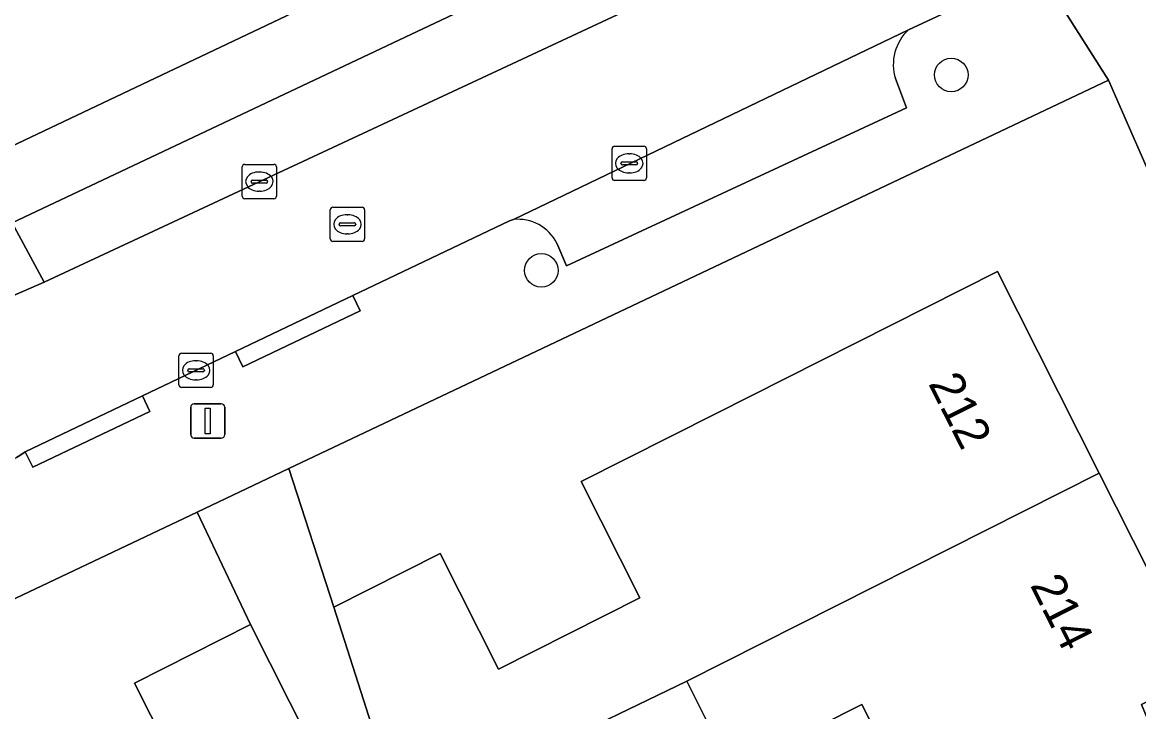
# Model space of a CAD drawing. Extents: x 162250 to 162661, y 380743 to 381606.
# Drawn here: x 162448.48 to 162481.01, y 381356.01 to 381376.11 of the extents above; entities that cross this region are included whole.
import ezdxf

# ---------------------------------------------------------------- set-up
doc = ezdxf.new("R2010")
doc.units = 0
for name, color, linetype in [('IMGEO_Boom', 7, 'Continuous'), ('IMGEO_Erf', 7, 'Continuous'), ('IMGEO_Groenvoorziening', 7, 'Continuous'), ('IMGEO_Kolk', 7, 'Continuous'), ('IMGEO_Lichtmast', 7, 'Continuous'), ('IMGEO_Pand', 7, 'Continuous'), ('IMGEO_Pand_nummerreeks', 7, 'Continuous'), ('IMGEO_Parkeervlak_open', 7, 'Continuous'), ('IMGEO_Rijbaan_lokaal_open', 7, 'Continuous'), ('IMGEO_Rioolput', 7, 'Continuous'), ('IMGEO_Voetpad_open', 7, 'Continuous')]:
    doc.layers.add(name, color=color, linetype=linetype)

msp = doc.modelspace()

# ---------------------------------------------------------------- linework, layer by layer
at = {"layer": 'IMGEO_Boom'}
for centre in [(162475.55, 381374.575), (162463.607, 381368.877)]:
    msp.add_circle(centre, 0.489, dxfattribs=at)
at = {"layer": 'IMGEO_Erf'}
for points in [[(162434.029, 381365.783), (162441.657, 381369.405), (162474.869, 381385.175), (162465.732, 381403.337), (162448.748, 381437.096)], [(162489.061, 381351.971), (162486.919, 381358.092), (162483.417, 381366.917), (162480.129, 381374.422), (162456.249, 381363.099), (162457.556, 381359.063), (162460.657, 381360.629), (162462.362, 381357.254), (162466.481, 381359.333), (162464.771, 381362.72), (162468.684, 381364.696), (162476.895, 381368.842), (162479.86, 381362.97), (162482.825, 381357.098), (162482.121, 381356.742), (162481.097, 381356.225), (162482.196, 381353.576)], [(162454.599, 381351.205), (162451.752, 381356.844), (162455.135, 381358.552), (162453.579, 381361.833), (162439.44, 381355.128)], [(162468.841, 381354.924), (162467.843, 381356.9), (162463.58, 381354.841)], [(162474.176, 381353.793), (162472.949, 381356.225), (162469.152, 381354.307)]]:
    msp.add_lwpolyline(points, dxfattribs=at)
at = {"layer": 'IMGEO_Groenvoorziening'}
msp.add_lwpolyline([(162468.788, 381378.68), (162468.42, 381379.455), (162468.113, 381380.119), (162466.352, 381379.313), (162466.507, 381378.933), (162448.188, 381370.267), (162449.12, 381368.536), (162468.565, 381377.619)], dxfattribs=at)
at = {"layer": 'IMGEO_Kolk'}
for p, q in [((162465.668, 381371.572), (162465.668, 381372.424)), ((162465.743, 381372.498), (162466.595, 381372.498)), ((162466.156, 381372.278), (162466.181, 381372.278)), ((162466.669, 381372.424), (162466.669, 381371.572)), ((162454.964, 381371.966), (162455.816, 381371.966)), ((162465.927, 381371.992), (162465.927, 381372.004)), ((162466.365, 381371.955), (162465.967, 381371.955)), ((162465.97, 381372.041), (162466.368, 381372.041)), ((162466.411, 381372.004), (162466.411, 381371.992)), ((162454.889, 381371.04), (162454.889, 381371.892)), ((162455.377, 381371.746), (162455.402, 381371.746)), ((162455.89, 381371.892), (162455.89, 381371.04)), ((162466.179, 381371.718), (162466.154, 381371.718)), ((162455.148, 381371.46), (162455.148, 381371.472)), ((162455.586, 381371.423), (162455.188, 381371.423)), ((162455.191, 381371.509), (162455.589, 381371.509)), ((162455.632, 381371.472), (162455.632, 381371.46)), ((162466.595, 381371.498), (162465.743, 381371.498)), ((162455.816, 381370.966), (162454.964, 381370.966)), ((162455.4, 381371.186), (162455.375, 381371.186)), ((162453.122, 381366.465), (162453.974, 381366.465)), ((162453.047, 381365.539), (162453.047, 381366.391)), ((162453.535, 381366.245), (162453.56, 381366.245)), ((162454.048, 381366.391), (162454.048, 381365.539)), ((162453.306, 381365.959), (162453.306, 381365.971)), ((162453.744, 381365.922), (162453.346, 381365.922)), ((162453.349, 381366.008), (162453.747, 381366.008)), ((162453.79, 381365.971), (162453.79, 381365.959)), ((162453.974, 381365.465), (162453.122, 381365.465)), ((162453.558, 381365.685), (162453.533, 381365.685))]:
    msp.add_line(p, q, dxfattribs=at)
for points in [[(162465.668, 381371.572), (162465.668, 381372.424)], [(162465.743, 381372.498), (162466.595, 381372.498)], [(162466.669, 381372.424), (162466.669, 381371.572)], [(162454.964, 381371.966), (162455.816, 381371.966)], [(162454.889, 381371.04), (162454.889, 381371.892)], [(162455.89, 381371.892), (162455.89, 381371.04)], [(162466.595, 381371.498), (162465.743, 381371.498)], [(162455.816, 381370.966), (162454.964, 381370.966)], [(162453.122, 381366.465), (162453.974, 381366.465)], [(162453.047, 381365.539), (162453.047, 381366.391)], [(162454.048, 381366.391), (162454.048, 381365.539)], [(162453.974, 381365.465), (162453.122, 381365.465)]]:
    msp.add_lwpolyline(points, dxfattribs=at)
for centre, radius, start, end in [((162465.745, 381372.422), 0.0765, 91.552, 178.448), ((162465.745, 381372.422), 0.0765, 91.552, 178.448), ((162466.593, 381372.422), 0.0765, 1.552, 88.448), ((162466.593, 381372.422), 0.0765, 1.552, 88.448), ((162454.966, 381371.89), 0.0765, 91.552, 178.448), ((162454.966, 381371.89), 0.0765, 91.552, 178.448), ((162455.814, 381371.89), 0.0765, 1.552, 88.448), ((162455.814, 381371.89), 0.0765, 1.552, 88.448), ((162465.967, 381372.001), 0.0403, 85.8775, 175.7526), ((162465.964, 381371.991), 0.0366, 178.938, 274.7102), ((162466.368, 381371.998), 0.043, 264.8664, 352.4533), ((162466.372, 381372.003), 0.0386, 1.7309, 96.639), ((162455.188, 381371.469), 0.0403, 85.8775, 175.7526), ((162455.185, 381371.459), 0.0366, 178.938, 274.7102), ((162455.589, 381371.466), 0.043, 264.8664, 352.4533), ((162455.593, 381371.471), 0.0386, 1.7309, 96.639), ((162465.745, 381371.574), 0.0765, 181.552, 268.448), ((162465.745, 381371.574), 0.0765, 181.552, 268.448), ((162466.593, 381371.574), 0.0765, 271.552, 358.448), ((162466.593, 381371.574), 0.0765, 271.552, 358.448), ((162454.966, 381371.042), 0.0765, 181.552, 268.448), ((162454.966, 381371.042), 0.0765, 181.552, 268.448), ((162455.814, 381371.042), 0.0765, 271.552, 358.448), ((162455.814, 381371.042), 0.0765, 271.552, 358.448), ((162453.124, 381366.389), 0.0765, 91.552, 178.448), ((162453.124, 381366.389), 0.0765, 91.552, 178.448), ((162453.972, 381366.389), 0.0765, 1.552, 88.448), ((162453.972, 381366.389), 0.0765, 1.552, 88.448), ((162453.346, 381365.968), 0.0403, 85.8775, 175.7526), ((162453.343, 381365.958), 0.0366, 178.938, 274.7102), ((162453.747, 381365.965), 0.043, 264.8664, 352.4533), ((162453.751, 381365.97), 0.0386, 1.7309, 96.639), ((162453.124, 381365.541), 0.0765, 181.552, 268.448), ((162453.124, 381365.541), 0.0765, 181.552, 268.448), ((162453.972, 381365.541), 0.0765, 271.552, 358.448), ((162453.972, 381365.541), 0.0765, 271.552, 358.448)]:
    msp.add_arc(centre, radius, start, end, dxfattribs=at)
for centre, major_axis, ratio, start_param, end_param in [((162466.155, 381371.998), (-0.387, 0.002), 0.722429, 4.712389, 7.853982), ((162466.18, 381371.998), (-0.39, 0.002), 0.717154, 1.570796, 4.712389), ((162455.376, 381371.466), (-0.387, 0.002), 0.722429, 4.712389, 7.853982), ((162455.401, 381371.466), (-0.39, 0.002), 0.717154, 1.570796, 4.712389), ((162453.534, 381365.965), (-0.387, 0.002), 0.722429, 4.712389, 7.853982), ((162453.559, 381365.965), (-0.39, 0.002), 0.717154, 1.570796, 4.712389)]:
    msp.add_ellipse(centre, major_axis=major_axis, ratio=ratio, start_param=start_param, end_param=end_param, dxfattribs=at)
at = {"layer": 'IMGEO_Lichtmast'}
for p, q in [((162453.39, 381364.089), (162453.39, 381364.889)), ((162453.39, 381364.889), (162453.39, 381364.089)), ((162453.49, 381364.989), (162454.28, 381364.989)), ((162454.28, 381364.989), (162453.49, 381364.989)), ((162454.38, 381364.889), (162454.38, 381364.089)), ((162454.38, 381364.089), (162454.38, 381364.889)), ((162454.28, 381363.989), (162453.49, 381363.989)), ((162453.49, 381363.989), (162454.28, 381363.989))]:
    msp.add_line(p, q, dxfattribs=at)
msp.add_lwpolyline([(162453.81, 381364.864), (162453.96, 381364.864), (162453.96, 381364.114), (162453.81, 381364.114), (162453.81, 381364.864)], dxfattribs=at)
for centre, start, end in [((162453.49, 381364.889), 90, 180), ((162453.49, 381364.889), 90, 180), ((162454.28, 381364.889), 0, 90), ((162454.28, 381364.889), 360, 90), ((162453.49, 381364.089), 180, 270), ((162453.49, 381364.089), 180, 270), ((162454.28, 381364.089), 270, 0), ((162454.28, 381364.089), 270, 0)]:
    msp.add_arc(centre, 0.1, start, end, dxfattribs=at)
at = {"layer": 'IMGEO_Pand'}
for points in [[(162462.362, 381357.254), (162460.657, 381360.629), (162457.556, 381359.063), (162459.604, 381352.686), (162463.58, 381354.841), (162467.843, 381356.9), (162479.86, 381362.97), (162476.895, 381368.842), (162468.684, 381364.696), (162464.771, 381362.72), (162466.481, 381359.333)], [(162475.416, 381350.806), (162482.196, 381353.576), (162481.097, 381356.225), (162482.121, 381356.742), (162482.825, 381357.098), (162479.86, 381362.97), (162467.843, 381356.9), (162468.841, 381354.924), (162469.152, 381354.307), (162472.949, 381356.225), (162474.176, 381353.793)], [(162455.135, 381358.552), (162451.752, 381356.844), (162454.599, 381351.205), (162457.711, 381352.776), (162457.982, 381352.913)]]:
    msp.add_lwpolyline(points, close=True, dxfattribs=at)
at = {"layer": 'IMGEO_Parkeervlak_open'}
for points in [[(162474.309, 381375.894), (162462.791, 381370.36)], [(162464.06, 381369.672), (162464.344, 381369.014), (162474.25, 381373.619), (162473.927, 381374.467)]]:
    msp.add_lwpolyline(points, dxfattribs=at)
for centre, radius, start, end in [((162475.232, 381374.882), 1.37, 132.3772, 197.65), ((162462.918, 381369.081), 1.286, 27.3832, 95.6874)]:
    msp.add_arc(centre, radius, start, end, dxfattribs=at)
at = {"layer": 'IMGEO_Rijbaan_lokaal_open'}
msp.add_lwpolyline([(162436.919, 381358.12), (162448.317, 381363.42), (162448.411, 381363.482), (162448.565, 381363.584), (162451.983, 381365.217), (162454.698, 381366.515), (162458.111, 381368.146), (162462.675, 381370.322), (162462.791, 381370.36), (162474.309, 381375.894), (162478.086, 381377.658), (162476.356, 381381.26), (162468.565, 381377.619), (162449.12, 381368.536), (162447.618, 381367.886), (162444.8, 381366.666), (162443.437, 381366.111), (162443.272, 381366.044), (162431.702, 381361.33)], dxfattribs=at)
at = {"layer": 'IMGEO_Rioolput'}
for p, q in [((162457.457, 381369.795), (162457.457, 381370.647)), ((162457.532, 381370.721), (162458.384, 381370.721)), ((162458.458, 381370.647), (162458.458, 381369.795)), ((162457.945, 381370.501), (162457.97, 381370.501)), ((162457.716, 381370.215), (162457.716, 381370.227)), ((162458.154, 381370.178), (162457.756, 381370.178)), ((162457.759, 381370.264), (162458.157, 381370.264)), ((162458.2, 381370.227), (162458.2, 381370.215)), ((162458.384, 381369.721), (162457.532, 381369.721)), ((162457.968, 381369.941), (162457.943, 381369.941))]:
    msp.add_line(p, q, dxfattribs=at)
for points in [[(162457.457, 381369.795), (162457.457, 381370.647)], [(162457.532, 381370.721), (162458.384, 381370.721)], [(162458.458, 381370.647), (162458.458, 381369.795)], [(162458.384, 381369.721), (162457.532, 381369.721)]]:
    msp.add_lwpolyline(points, dxfattribs=at)
for centre, radius, start, end in [((162457.534, 381370.645), 0.0765, 91.552, 178.448), ((162457.534, 381370.645), 0.0765, 91.552, 178.448), ((162458.382, 381370.645), 0.0765, 1.552, 88.448), ((162458.382, 381370.645), 0.0765, 1.552, 88.448), ((162457.756, 381370.224), 0.0403, 85.8775, 175.7526), ((162457.753, 381370.214), 0.0366, 178.938, 274.7102), ((162458.157, 381370.221), 0.043, 264.8664, 352.4533), ((162458.161, 381370.226), 0.0386, 1.7309, 96.639), ((162457.534, 381369.797), 0.0765, 181.552, 268.448), ((162457.534, 381369.797), 0.0765, 181.552, 268.448), ((162458.382, 381369.797), 0.0765, 271.552, 358.448), ((162458.382, 381369.797), 0.0765, 271.552, 358.448)]:
    msp.add_arc(centre, radius, start, end, dxfattribs=at)
for centre, major_axis, ratio, start_param, end_param in [((162457.944, 381370.221), (-0.387, 0.002), 0.722429, 4.712389, 7.853982), ((162457.969, 381370.221), (-0.39, 0.002), 0.717154, 1.570796, 4.712389)]:
    msp.add_ellipse(centre, major_axis=major_axis, ratio=ratio, start_param=start_param, end_param=end_param, dxfattribs=at)
at = {"layer": 'IMGEO_Voetpad_open'}
for points in [[(162481.234, 381376.537), (162476.5, 381385.918), (162474.869, 381385.175), (162476.356, 381381.26), (162478.086, 381377.658), (162480.129, 381374.422), (162483.417, 381366.917), (162486.919, 381358.092), (162489.061, 381351.971), (162492.918, 381339.992), (162497.897, 381323.608), (162498.214, 381322.565), (162500, 381316.686), (162506.588, 381293.519), (162506.259, 381292.875), (162507.91, 381287.102), (162508.435, 381286.785), (162518.487, 381250), (162524.524, 381227.905), (162525.453, 381223.65)], [(162476.356, 381381.26), (162474.869, 381385.175), (162441.657, 381369.405), (162443.272, 381366.044), (162443.437, 381366.111), (162443.246, 381366.573), (162447.427, 381368.348), (162447.618, 381367.886), (162449.12, 381368.536), (162448.188, 381370.267), (162466.507, 381378.933)], [(162480.129, 381374.422), (162478.086, 381377.658), (162474.309, 381375.894)], [(162436.919, 381358.12), (162436.427, 381357.46), (162434.009, 381352.807), (162439.44, 381355.128), (162453.579, 381361.833), (162456.249, 381363.099), (162480.129, 381374.422)], [(162473.927, 381374.467), (162474.25, 381373.619), (162464.344, 381369.014), (162464.06, 381369.672)], [(162462.791, 381370.36), (162462.675, 381370.322), (162458.111, 381368.146), (162458.323, 381367.694), (162454.91, 381366.063), (162454.698, 381366.515), (162451.983, 381365.217), (162452.195, 381364.765), (162448.793, 381363.14), (162448.565, 381363.584), (162448.411, 381363.482), (162448.317, 381363.42)], [(162459.604, 381352.686), (162457.556, 381359.063), (162456.249, 381363.099), (162453.579, 381361.833), (162455.135, 381358.552), (162457.982, 381352.913)]]:
    msp.add_lwpolyline(points, dxfattribs=at)
for points in [[(162458.111, 381368.146), (162454.698, 381366.515), (162454.91, 381366.063), (162458.323, 381367.694)], [(162451.983, 381365.217), (162448.565, 381363.584), (162448.793, 381363.14), (162452.195, 381364.765)]]:
    msp.add_lwpolyline(points, close=True, dxfattribs=at)
for centre, radius, start, end in [((162475.232, 381374.882), 1.37, 132.3772, 197.65), ((162462.918, 381369.081), 1.286, 27.3832, 95.6874)]:
    msp.add_arc(centre, radius, start, end, dxfattribs=at)

# ---------------------------------------------------------------- texts
at = {"layer": 'IMGEO_Pand_nummerreeks'}
for s, rotation, p in [('212', 296.7913, (162474.869, 381365.579)), ('214', 296.791, (162477.834, 381359.705))]:
    msp.add_text(s, height=1, rotation=rotation, dxfattribs=at).set_placement(p)

doc.saveas('drawing.dxf')
